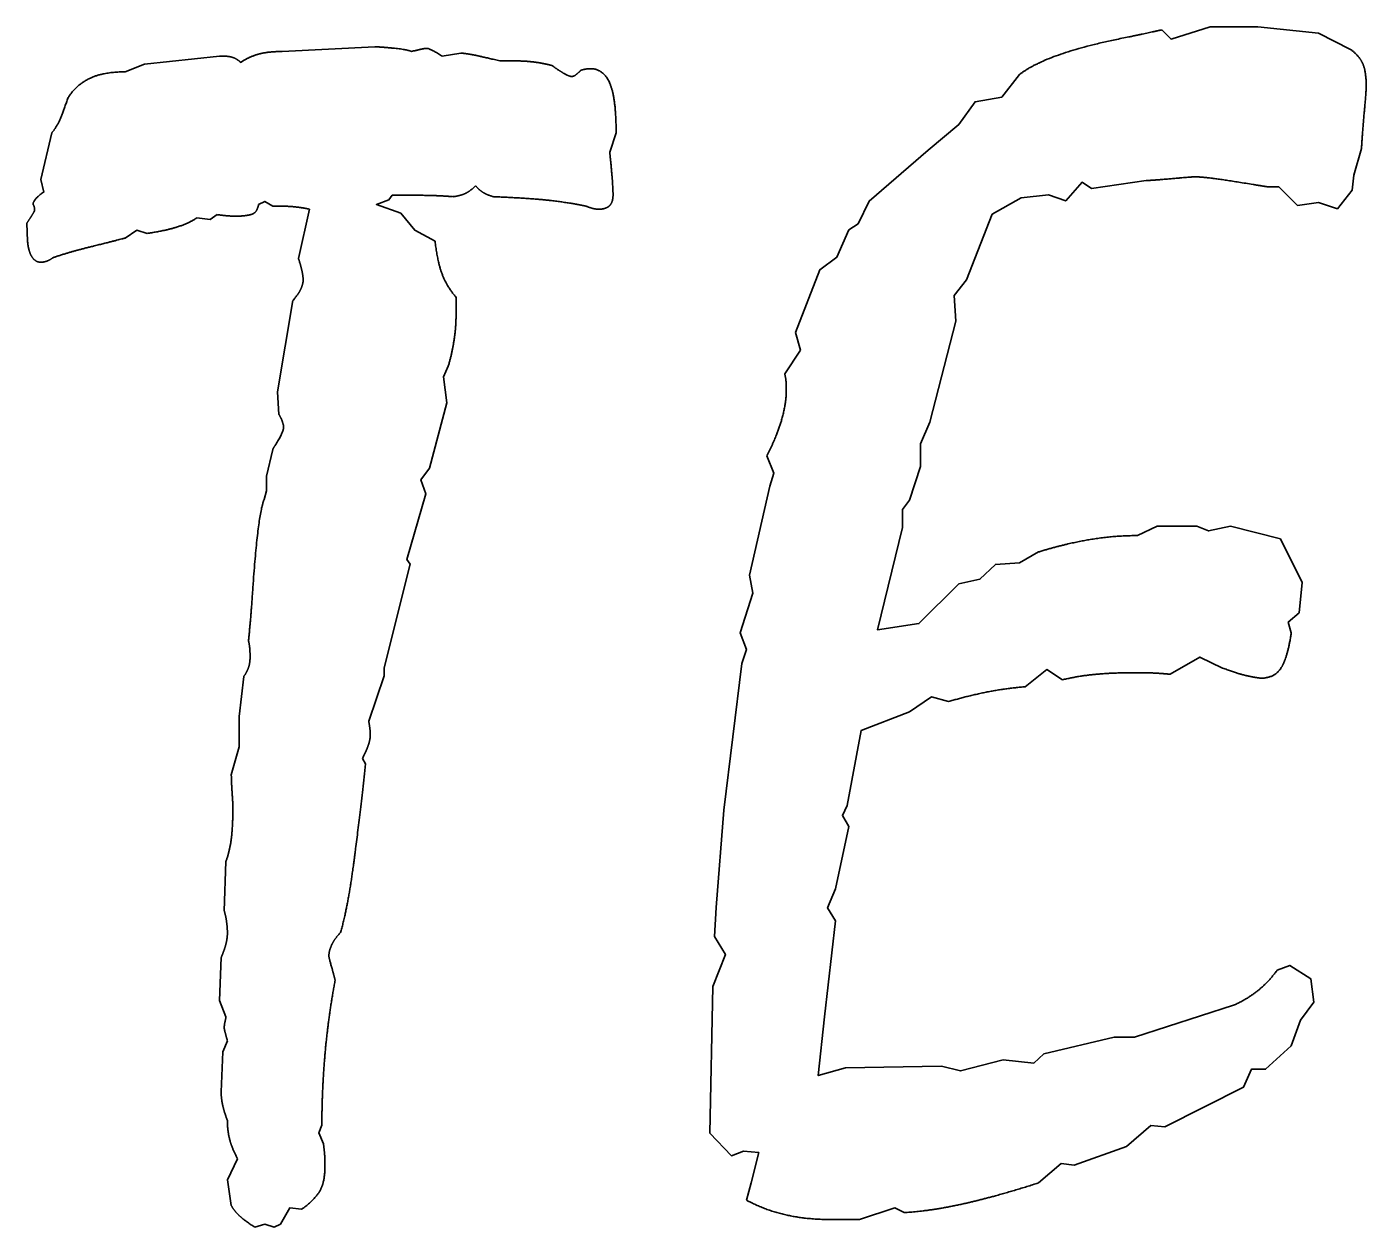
# Model space of a CAD drawing. Extents: x 728492 to 729038, y 272968 to 273171.
# Drawn here: x 728992.234 to 728995.439, y 273000.988 to 273003.861 of the extents above; entities that cross this region are included whole.
import ezdxf

# ---------------------------------------------------------------- set-up
doc = ezdxf.new("R2010")
doc.units = 0
doc.layers.add('RAMI_PLAN_####_TKST_#', color=7, linetype='Continuous')

msp = doc.modelspace()

# ---------------------------------------------------------------- linework, layer by layer
at = {"layer": 'RAMI_PLAN_####_TKST_#'}
for points in [[(728994.9494, 273003.8536), (728994.9719, 273003.8312), (728995.0652, 273003.8611), (728995.1791, 273003.8611), (728995.3248, 273003.8461), (728995.4013, 273003.8069)], [(728992.8449, 273003.8019), (728993.0672, 273003.8131)], [(728992.4696, 273003.7533), (728992.5162, 273003.772), (728992.6955, 273003.7907), (728992.7067, 273003.7907)], [(728993.2278, 273003.7907), (728993.2726, 273003.7982)], [(728993.366, 273003.7795), (728993.3996, 273003.7795)], [(728994.0475, 273003.0306), (728994.0849, 273003.0867), (728994.0737, 273003.1297), (728994.1316, 273003.2794), (728994.1726, 273003.3093), (728994.2006, 273003.3748), (728994.223, 273003.3898), (728994.2492, 273003.444), (728994.3911, 273003.5656), (728994.4639, 273003.6274), (728994.5031, 273003.6816), (728994.5666, 273003.6928), (728994.6096, 273003.7471)], [(728992.3314, 273003.6879), (728992.3332, 273003.6917)], [(728992.2753, 273003.4656), (728992.2679, 273003.4955), (728992.294, 273003.6076)], [(728993.6442, 273003.6076), (728993.6293, 273003.5609)], [(728995.4275, 273003.5695), (728995.4088, 273003.5059), (728995.4051, 273003.4704), (728995.3696, 273003.4255), (728995.3248, 273003.4405), (728995.2744, 273003.433), (728995.2296, 273003.4779), (728995.2034, 273003.4779)], [(728994.9121, 273003.4929), (728994.7814, 273003.4741), (728994.759, 273003.4891), (728994.7198, 273003.4442), (728994.6787, 273003.4592), (728994.6133, 273003.4517), (728994.5442, 273003.4124), (728994.4826, 273003.2553), (728994.4527, 273003.2179), (728994.4565, 273003.1562), (728994.3948, 273002.915), (728994.3724, 273002.8626), (728994.3724, 273002.8084), (728994.3463, 273002.728), (728994.3295, 273002.7055), (728994.3295, 273002.6625), (728994.2697, 273002.4176), (728994.3687, 273002.4325), (728994.4639, 273002.5276), (728994.5144, 273002.5388), (728994.5517, 273002.5742), (728994.6096, 273002.5779), (728994.6544, 273002.604)], [(728993.1083, 273003.4581), (728993.1008, 273003.4469), (728993.0709, 273003.4357), (728993.1288, 273003.4152), (728993.1624, 273003.3741), (728993.211, 273003.3479)], [(728992.8225, 273003.432), (728992.8038, 273003.4432), (728992.7889, 273003.4357)], [(728992.8841, 273003.3068), (728992.9103, 273003.4245)], [(728992.2361, 273003.3479), (728992.2343, 273003.3909)], [(728992.6899, 273003.4114), (728992.6731, 273003.4002), (728992.6414, 273003.404)], [(728992.5219, 273003.3666), (728992.4976, 273003.3741), (728992.4696, 273003.3554)], [(728992.8375, 273002.9333), (728992.8337, 273002.9875), (728992.8711, 273003.206)], [(728993.2614, 273003.2134), (728993.2614, 273003.1779)], [(728993.2427, 273003.0491), (728993.2315, 273003.0229), (728993.239, 273002.9613), (728993.1979, 273002.8044), (728993.1773, 273002.7764), (728993.1886, 273002.7428), (728993.1437, 273002.5859), (728993.1512, 273002.5747), (728993.0896, 273002.3263), (728993.0896, 273002.3076), (728993.0522, 273002.1992)], [(728992.802, 273002.7297), (728992.8076, 273002.7502), (728992.8076, 273002.7857), (728992.8225, 273002.8492)], [(728993.9859, 273001.1664), (728993.9486, 273001.1701), (728993.9205, 273001.1589), (728993.8683, 273001.2131), (728993.8757, 273001.5642), (728993.9056, 273001.6407), (728993.8795, 273001.6837), (728993.8832, 273001.7527), (728993.9019, 273001.9862), (728993.9448, 273002.3373), (728993.956, 273002.3709), (728993.9411, 273002.4101), (728993.9709, 273002.5053), (728993.9635, 273002.5483), (728994.0121, 273002.7612), (728994.0214, 273002.7929), (728994.0046, 273002.834)], [(728994.8916, 273002.6432), (728994.9382, 273002.6656), (728995.0335, 273002.6656), (728995.0615, 273002.6544), (728995.1138, 273002.6656), (728995.2333, 273002.6357), (728995.2856, 273002.5313), (728995.2781, 273002.4586), (728995.252, 273002.4362), (728995.2594, 273002.4101)], [(728995.0951, 273002.3262), (728995.0409, 273002.3523), (728994.97, 273002.3113)], [(728992.7236, 273002.0704), (728992.7422, 273002.1376), (728992.7422, 273002.2105), (728992.7534, 273002.3057)], [(728994.7123, 273002.2982), (728994.6749, 273002.3224), (728994.6226, 273002.2814)], [(728994.4397, 273002.2459), (728994.3986, 273002.2571), (728994.3463, 273002.2216), (728994.2305, 273002.1767), (728994.1969, 273001.9973), (728994.1857, 273001.973), (728994.2006, 273001.9469), (728994.1689, 273001.7974), (728994.1502, 273001.7526), (728994.1689, 273001.7208), (728994.1427, 273001.491), (728994.1278, 273001.3508), (728994.1932, 273001.3695), (728994.4228, 273001.3732), (728994.4677, 273001.362), (728994.5704, 273001.3881), (728994.6432, 273001.3807), (728994.6675, 273001.4031), (728994.8355, 273001.4423), (728994.8841, 273001.4423), (728995.1212, 273001.5189)], [(728993.0373, 273002.1096), (728993.0448, 273002.0965)], [(728992.7067, 273001.7454), (728992.7105, 273001.8631)], [(728992.7105, 273001.4914), (728992.6955, 273001.5306), (728992.6993, 273001.6333)], [(728995.2258, 273001.6031), (728995.2557, 273001.6143), (728995.3061, 273001.5825), (728995.3136, 273001.5264), (728995.2818, 273001.4835), (728995.2594, 273001.4218), (728995.1978, 273001.3657), (728995.1642, 273001.3657), (728995.1455, 273001.3229), (728994.9569, 273001.2278), (728994.9233, 273001.2316), (728994.8654, 273001.1813), (728994.7403, 273001.1365), (728994.7085, 273001.1403), (728994.6544, 273001.0937)], [(728992.6993, 273001.3121), (728992.703, 273001.4074), (728992.7142, 273001.4335)], [(728992.9402, 273001.2318), (728992.9327, 273001.2133), (728992.9439, 273001.1875)], [(728992.7236, 273001.0398), (728992.7142, 273001.1012), (728992.7385, 273001.1515)], [(728993.956, 273001.0526), (728993.9672, 273001.0937), (728993.9859, 273001.1664)], [(728992.8916, 273001.0306), (728992.8636, 273001.0342), (728992.8412, 273000.9951), (728992.8262, 273000.9877), (728992.8038, 273000.9951), (728992.7796, 273000.9877)], [(728994.3332, 273001.0228), (728994.3108, 273001.034), (728994.2268, 273001.006), (728994.1614, 273001.006)]]:
    msp.add_lwpolyline(points, dxfattribs=at)
for points in [[(728994.871, 273003.8368), (728994.9233, 273003.848), (728994.9494, 273003.8536)], [(728993.0672, 273003.8131), (728993.0765, 273003.8131), (728993.097, 273003.8112)], [(728993.097, 273003.8112), (728993.1437, 273003.8075), (728993.1549, 273003.8019)], [(728993.1624, 273003.8037), (728993.183, 273003.8094), (728993.1923, 273003.8094)], [(728993.1923, 273003.8094), (728993.196, 273003.8094), (728993.2166, 273003.7981)], [(728994.6096, 273003.7471), (728994.6768, 273003.7994), (728994.871, 273003.8368)], [(728995.4013, 273003.8069), (728995.4219, 273003.7919), (728995.4303, 273003.7732)], [(728992.7067, 273003.7907), (728992.7198, 273003.7907), (728992.7291, 273003.7869)], [(728992.7291, 273003.7869), (728992.7385, 273003.7832), (728992.7459, 273003.7757)], [(728992.7459, 273003.7757), (728992.7646, 273003.7888), (728992.788, 273003.7954)], [(728992.788, 273003.7954), (728992.8113, 273003.8019), (728992.8449, 273003.8019)], [(728993.1549, 273003.8019), (728993.1587, 273003.8037), (728993.1624, 273003.8037)], [(728993.2166, 273003.7981), (728993.2222, 273003.7944), (728993.2278, 273003.7907)], [(728993.2726, 273003.7982), (728993.2913, 273003.7963), (728993.309, 273003.7926)], [(728993.309, 273003.7926), (728993.3267, 273003.7888), (728993.366, 273003.7795)], [(728993.3996, 273003.7795), (728993.4257, 273003.7795), (728993.4481, 273003.7767)], [(728993.4481, 273003.7767), (728993.4705, 273003.7739), (728993.4911, 273003.7682)], [(728995.4303, 273003.7732), (728995.4387, 273003.7546), (728995.4387, 273003.719)], [(728992.3865, 273003.7384), (728992.4191, 273003.7533), (728992.4696, 273003.7533)], [(728993.4911, 273003.7682), (728993.5061, 273003.757), (728993.5191, 273003.7496)], [(728993.5191, 273003.7496), (728993.5322, 273003.7421), (728993.5378, 273003.7421)], [(728993.5378, 273003.7421), (728993.5434, 273003.7421), (728993.5499, 273003.7477)], [(728993.5499, 273003.7477), (728993.5564, 273003.7533), (728993.5602, 273003.7571)], [(728993.5602, 273003.7571), (728993.5658, 273003.7589), (728993.5714, 273003.7598)], [(728993.5714, 273003.7598), (728993.577, 273003.7608), (728993.5826, 273003.7608)], [(728993.5826, 273003.7608), (728993.6143, 273003.7608), (728993.6293, 273003.7253)], [(728992.3332, 273003.6917), (728992.3538, 273003.7234), (728992.3865, 273003.7384)], [(728993.6293, 273003.7253), (728993.6442, 273003.6898), (728993.6442, 273003.6076)], [(728995.4387, 273003.719), (728995.4387, 273003.706), (728995.434, 273003.6564)], [(728992.294, 273003.6076), (728992.3127, 273003.6263), (728992.3314, 273003.6879)], [(728995.434, 273003.6564), (728995.4293, 273003.6069), (728995.4275, 273003.5695)], [(728993.6293, 273003.5609), (728993.6293, 273003.5553), (728993.6312, 273003.5384)], [(728993.6312, 273003.5384), (728993.6368, 273003.4805), (728993.6368, 273003.4581)], [(728994.984, 273003.4985), (728994.942, 273003.4947), (728994.9121, 273003.4929)], [(728995.0298, 273003.5022), (728995.026, 273003.5022), (728994.984, 273003.4985)], [(728995.1679, 273003.4835), (728995.069, 273003.5004), (728995.0298, 273003.5022)], [(728992.2492, 273003.4357), (728992.2492, 273003.4469), (728992.2716, 273003.4638)], [(728992.2716, 273003.4638), (728992.2753, 273003.4656), (728992.2753, 273003.4656)], [(728993.2054, 273003.4572), (728993.1773, 273003.4581), (728993.1083, 273003.4581)], [(728993.2539, 273003.4544), (728993.2334, 273003.4563), (728993.2054, 273003.4572)], [(728993.2829, 273003.4619), (728993.2707, 273003.4563), (728993.2539, 273003.4544)], [(728993.3081, 273003.4805), (728993.295, 273003.4675), (728993.2829, 273003.4619)], [(728993.3258, 273003.4647), (728993.3155, 273003.4712), (728993.3081, 273003.4805)], [(728993.351, 273003.4544), (728993.3361, 273003.4581), (728993.3258, 273003.4647)], [(728993.4892, 273003.445), (728993.4425, 273003.4506), (728993.351, 273003.4544)], [(728993.6368, 273003.4581), (728993.6368, 273003.4413), (728993.6284, 273003.4329)], [(728995.2034, 273003.4779), (728995.1922, 273003.4798), (728995.1679, 273003.4835)], [(728992.2464, 273003.4096), (728992.2511, 273003.417), (728992.2529, 273003.4207)], [(728992.2529, 273003.4207), (728992.2529, 273003.432), (728992.2492, 273003.4357)], [(728992.7889, 273003.4357), (728992.7852, 273003.4189), (728992.7768, 273003.4142)], [(728992.8757, 273003.4301), (728992.858, 273003.432), (728992.8225, 273003.432)], [(728992.9103, 273003.4245), (728992.8935, 273003.4282), (728992.8757, 273003.4301)], [(728993.5714, 273003.432), (728993.5359, 273003.4394), (728993.4892, 273003.445)], [(728993.592, 273003.4254), (728993.5863, 273003.4264), (728993.5714, 273003.432)], [(728993.6032, 273003.4245), (728993.5976, 273003.4245), (728993.592, 273003.4254)], [(728993.6284, 273003.4329), (728993.62, 273003.4245), (728993.6032, 273003.4245)], [(728992.2343, 273003.3909), (728992.2417, 273003.4021), (728992.2464, 273003.4096)], [(728992.6414, 273003.404), (728992.6227, 273003.3909), (728992.5928, 273003.3815)], [(728992.7142, 273003.4086), (728992.703, 273003.4096), (728992.6899, 273003.4114)], [(728992.7422, 273003.4077), (728992.7254, 273003.4077), (728992.7142, 273003.4086)], [(728992.7768, 273003.4142), (728992.7684, 273003.4095), (728992.7422, 273003.4077)], [(728992.5928, 273003.3815), (728992.5629, 273003.3722), (728992.5219, 273003.3666)], [(728992.2464, 273003.3106), (728992.238, 273003.3236), (728992.2361, 273003.3479)], [(728992.3958, 273003.3367), (728992.3351, 273003.3218), (728992.2978, 273003.3087)], [(728992.4696, 273003.3554), (728992.4565, 273003.3516), (728992.3958, 273003.3367)], [(728993.211, 273003.3479), (728993.2166, 273003.2993), (728993.2278, 273003.2695)], [(728992.2679, 273003.2975), (728992.2548, 273003.2975), (728992.2464, 273003.3106)], [(728992.28, 273003.2994), (728992.2735, 273003.2975), (728992.2679, 273003.2975)], [(728992.2978, 273003.3087), (728992.2865, 273003.3012), (728992.28, 273003.2994)], [(728992.8925, 273003.277), (728992.8897, 273003.29), (728992.8841, 273003.3068)], [(728992.8954, 273003.2546), (728992.8954, 273003.2639), (728992.8925, 273003.277)], [(728993.2278, 273003.2695), (728993.239, 273003.2396), (728993.2614, 273003.2134)], [(728992.8711, 273003.206), (728992.8841, 273003.2209), (728992.8897, 273003.2331)], [(728992.8897, 273003.2331), (728992.8954, 273003.2452), (728992.8954, 273003.2546)], [(728993.2614, 273003.1779), (728993.2614, 273003.1443), (728993.2567, 273003.1126)], [(728993.2567, 273003.1126), (728993.2521, 273003.0808), (728993.2427, 273003.0491)], [(728994.0503, 273003.0156), (728994.0494, 273003.0231), (728994.0475, 273003.0306)], [(728994.0513, 273002.9912), (728994.0513, 273003.0081), (728994.0503, 273003.0156)], [(728994.0401, 273002.9201), (728994.0513, 273002.9594), (728994.0513, 273002.9912)], [(728992.8459, 273002.9155), (728992.8431, 273002.924), (728992.8375, 273002.9333)], [(728992.8487, 273002.9034), (728992.8487, 273002.9071), (728992.8459, 273002.9155)], [(728994.0046, 273002.834), (728994.0288, 273002.8808), (728994.0401, 273002.9201)], [(728992.8281, 273002.8586), (728992.8487, 273002.8903), (728992.8487, 273002.9034)], [(728992.8225, 273002.8492), (728992.8244, 273002.853), (728992.8281, 273002.8586)], [(728992.7758, 273002.528), (728992.7871, 273002.6905), (728992.802, 273002.7297)], [(728994.6544, 273002.604), (728994.7216, 273002.6245), (728994.7786, 273002.6339)], [(728994.7786, 273002.6339), (728994.8355, 273002.6432), (728994.8916, 273002.6432)], [(728992.7646, 273002.3916), (728992.7702, 273002.4421), (728992.7758, 273002.528)], [(728995.2594, 273002.4101), (728995.2501, 273002.3485), (728995.2342, 273002.3252)], [(728992.7674, 273002.3758), (728992.7665, 273002.3842), (728992.7646, 273002.3916)], [(728992.7684, 273002.3524), (728992.7684, 273002.3674), (728992.7674, 273002.3758)], [(728992.7646, 273002.3272), (728992.7684, 273002.3375), (728992.7684, 273002.3524)], [(728992.7534, 273002.3057), (728992.7609, 273002.3169), (728992.7646, 273002.3272)], [(728994.7926, 273002.3112), (728994.7515, 273002.3075), (728994.7123, 273002.2982)], [(728994.8803, 273002.315), (728994.8337, 273002.315), (728994.7926, 273002.3112)], [(728994.9345, 273002.314), (728994.9177, 273002.315), (728994.8803, 273002.315)], [(728994.97, 273002.3113), (728994.9513, 273002.3131), (728994.9345, 273002.314)], [(728995.1502, 273002.3084), (728995.1305, 273002.3131), (728995.0951, 273002.3262)], [(728995.1866, 273002.3019), (728995.1698, 273002.3038), (728995.1502, 273002.3084)], [(728995.2342, 273002.3252), (728995.2183, 273002.3019), (728995.1866, 273002.3019)], [(728994.5293, 273002.2683), (728994.4826, 273002.2589), (728994.4397, 273002.2459)], [(728994.6226, 273002.2814), (728994.576, 273002.2776), (728994.5293, 273002.2683)], [(728993.0522, 273002.1992), (728993.0541, 273002.1899), (728993.055, 273002.1815)], [(728993.055, 273002.1815), (728993.056, 273002.1731), (728993.056, 273002.1656)], [(728993.0522, 273002.1442), (728993.0485, 273002.132), (728993.0373, 273002.1096)], [(728993.056, 273002.1656), (728993.056, 273002.1563), (728993.0522, 273002.1442)], [(728993.0448, 273002.0965), (728993.0242, 273001.9116), (728993.0121, 273001.8285)], [(728992.7254, 273002.0293), (728992.7236, 273002.0555), (728992.7236, 273002.0704)], [(728992.7273, 273001.9901), (728992.7273, 273002.0032), (728992.7254, 273002.0293)], [(728992.7235, 273001.9172), (728992.7273, 273001.9471), (728992.7273, 273001.9901)], [(728992.7105, 273001.8631), (728992.7198, 273001.8874), (728992.7235, 273001.9172)], [(728993.0121, 273001.8285), (728992.9999, 273001.7454), (728992.985, 273001.6931)], [(728992.7123, 273001.7183), (728992.7105, 273001.7323), (728992.7067, 273001.7454)], [(728992.7105, 273001.6651), (728992.7142, 273001.68), (728992.7142, 273001.6912)], [(728992.7142, 273001.6912), (728992.7142, 273001.7043), (728992.7123, 273001.7183)], [(728992.985, 273001.6931), (728992.9719, 273001.68), (728992.9645, 273001.6651)], [(728992.6993, 273001.6333), (728992.7067, 273001.6502), (728992.7105, 273001.6651)], [(728992.9645, 273001.6651), (728992.957, 273001.6501), (728992.957, 273001.6371)], [(728992.957, 273001.6371), (728992.957, 273001.6333), (728992.9626, 273001.6137)], [(728992.9626, 273001.6137), (728992.9682, 273001.5941), (728992.9719, 273001.5792)], [(728995.1801, 273001.5545), (728995.2053, 273001.575), (728995.2258, 273001.6031)], [(728992.9719, 273001.5792), (728992.9551, 273001.4877), (728992.9476, 273001.4008)], [(728995.1212, 273001.5189), (728995.1548, 273001.5339), (728995.1801, 273001.5545)], [(728992.7067, 273001.4653), (728992.7067, 273001.4727), (728992.7086, 273001.4802)], [(728992.7086, 273001.4802), (728992.7105, 273001.4877), (728992.7105, 273001.4914)], [(728992.7086, 273001.455), (728992.7067, 273001.4615), (728992.7067, 273001.4653)], [(728992.7142, 273001.4335), (728992.7105, 273001.4484), (728992.7086, 273001.455)], [(728992.9476, 273001.4008), (728992.9402, 273001.314), (728992.9402, 273001.2318)], [(728992.703, 273001.2794), (728992.6993, 273001.2953), (728992.6993, 273001.3121)], [(728992.7142, 273001.243), (728992.7067, 273001.2635), (728992.703, 273001.2794)], [(728992.7198, 273001.1972), (728992.7142, 273001.2187), (728992.7142, 273001.243)], [(728992.7385, 273001.1515), (728992.7254, 273001.1758), (728992.7198, 273001.1972)], [(728992.9439, 273001.1875), (728992.9458, 273001.1744), (728992.9467, 273001.1632)], [(728992.9467, 273001.1632), (728992.9476, 273001.152), (728992.9476, 273001.1334)], [(728992.9476, 273001.1334), (728992.9476, 273001.0979), (728992.9364, 273001.0764)], [(728994.6544, 273001.0937), (728994.5554, 273001.0619), (728994.477, 273001.0442)], [(728992.9364, 273001.0764), (728992.9252, 273001.0549), (728992.8916, 273001.0306)], [(728994.0503, 273001.0172), (728994.0008, 273001.0284), (728993.956, 273001.0526)], [(728992.7404, 273001.0175), (728992.7292, 273001.0286), (728992.7236, 273001.0398)], [(728992.7796, 273000.9877), (728992.7516, 273001.0063), (728992.7404, 273001.0175)], [(728994.1614, 273001.006), (728994.0998, 273001.006), (728994.0503, 273001.0172)], [(728994.477, 273001.0442), (728994.3986, 273001.0265), (728994.3332, 273001.0228)]]:
    msp.add_open_spline(points, degree=2, dxfattribs=at)

doc.saveas('drawing.dxf')
